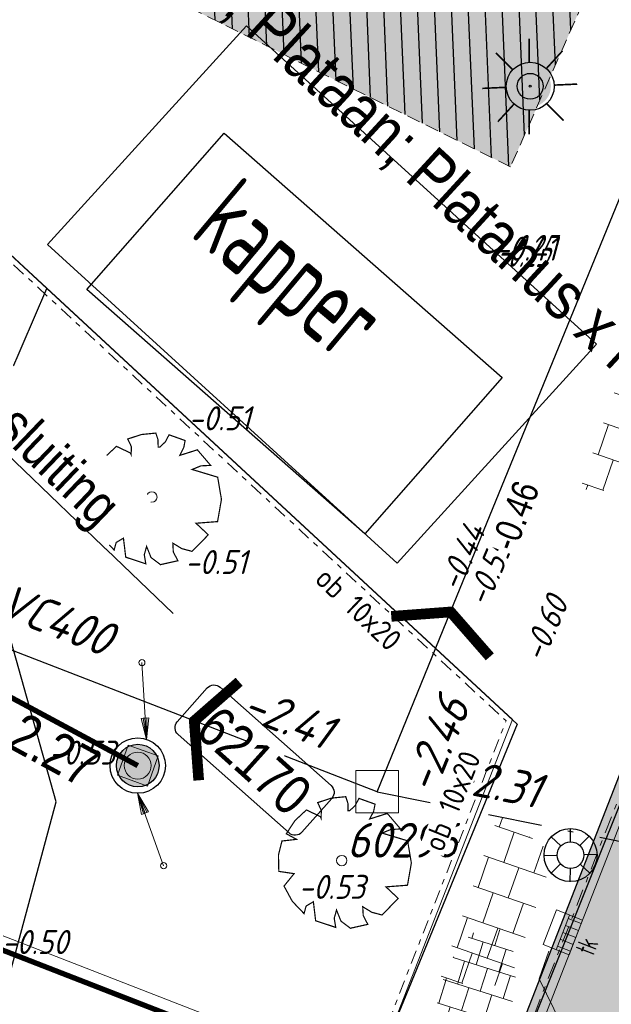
# Model space of a CAD drawing. Header units: metres. Extents: x 111546 to 149831, y 498798 to 507863.
# Tile 972 of 1056: x 111966 to 111977, y 501876 to 501894. Entities that reach past the tile are written whole.
import ezdxf
from ezdxf import colors
from ezdxf.entities.mleader import LeaderData, LeaderLine
from ezdxf.enums import TextEntityAlignment as Align
from ezdxf.math import Vec2, Vec3

# ---------------------------------------------------------------- set-up
doc = ezdxf.new("R2010")
doc.units = ezdxf.units.M
for name, pattern in [('DASHDOT', [25.4, 12.7, -6.35, 0, -6.35]), ('DASHDOT2', [12.7, 6.35, -3.175, 0, -3.175]), ('DASHED', [19.05, 12.7, -6.35]), ('HIDDEN', [9.525, 6.35, -3.175])]:
    doc.linetypes.add(name, pattern=pattern)
for name, color, linetype in [('0-bs-hoogte dorpel', 130, 'Continuous'), ('0-hoogte mv-bestaand', 253, 'Continuous'), ('0-hoogte mv-nieuw', 2, 'Continuous'), ('0-werkgrens', 210, 'FENCELINE1'), ('1-ontgraven zand tbv grondverbetering bomen', 63, 'Continuous'), ('2-bs-Streng regenwater', 252, 'DASHDOT'), ('2-nw- bob-DWA', 20, 'Continuous'), ('2-nw-DWA inspectieput nr', 2, 'Continuous'), ('2-nw-inspectieput-DWA-PP', 93, 'Continuous'), ('2-nw-streng-DWA PVC', 131, 'DASHED'), ('2-nw-tekst-flexibele aansluiting', 7, 'Continuous'), ('2-vw-DWA-streng-PVC250-incl grondwerk', 252, 'RI-HWA-V'), ('2-vw-DWA-streng-PVC400-excl grondwerk', 41, 'RI-HWA-V'), ('2-vw-DWA-streng-volschuimen-PVC 250', 54, 'RI-VOLSCHUIMEN'), ('2-vw-DWA-streng-volschuimen-PVC 400-', 252, 'RI-VOLSCHUIMEN'), ('2-vw-Put DWA inspectie nummer', 54, 'Continuous'), ('2-vw-Put inspectie', 54, 'DASHED'), ('2-vw-schildmuur', 40, 'Continuous'), ('2-vw-Streng gemengd  bobtot', 54, 'Continuous'), ('2-vw-Streng gemengd diameter', 54, 'Continuous'), ('3-NW-HV-316010+318010-Afwerken zandbed voor wegfundering en menggranulaat-opp', 20, 'Continuous'), ('3-vw-band-ob 6x20', 30, 'Continuous'), ('3-vw-band-trb-13-15x25', 230, 'Continuous'), ('3-vw-HV-304010-Opbreken tegels-opp', 150, 'AI-KADASTRAAL'), ('3-vw-lichtmast- ter (ver)plaatsen-verwijderen', 200, 'Continuous'), ('4-nw-boom tekst', 7, 'Continuous'), ('6-OVL-nw-lichtmast', 7, 'Continuous'), ('6-OVL-nw-lichtmast nr', 2, 'Continuous'), ('B02_BIJGEBOUW', 1, 'Continuous'), ('Q26_BOOM', 252, 'Continuous'), ('T10_CULTUUR-SCHEID', 252, 'HIDDEN'), ('V03_KNTTEGELPAD', 252, 'Continuous'), ('Z02_HUISNUMMER', 7, 'Continuous')]:
    doc.layers.add(name, color=color, linetype=linetype)
for name, color, linetype, lineweight in [('0-kadastrale percelen', 253, 'AI-KADASTRAAL', 9), ('2-nw-inlaat-dwa 125', 10, 'Continuous', 15), ('2-YY-kolkleiding HWA 125mm', 150, 'Continuous', 15), ('3-nw-arcering-trottoir', 2, 'Continuous', 15), ('3-nw-band-ob 10x20', 7, 'Continuous', 13), ('3-nw-band-ob 10x20-achterkant', 7, 'DASHDOT', 13), ('3-nw-band-trb18-20x20-achterkant-stelspecie', 103, 'DASHDOT2', 15), ('3-nw-band-trb18-20x20-voorkant-stelspecie', 103, 'Continuous', 15), ('3-nw-kolk trottoir', 7, 'Continuous', 13), ('3-nw-putrand-bestrating-dwa', 30, 'Continuous', 13), ('3-nw-text-20-herinrichting', 7, 'Continuous', 15), ('3-vw-verharding', 3, 'Continuous', 15), ('4-nw materiaalscheiding-groen', 210, 'DASHED', 13), ('4-nw-bomenzand', 7, 'Continuous', 5), ('4-nw-boom 1e grootte', 7, 'Continuous', 35)]:
    doc.layers.add(name, color=color, linetype=linetype, lineweight=lineweight)
doc.layers.add('3-nw-menggranulaat', color=7, linetype='Continuous', lineweight=13, true_color=0xebebeb)
doc.styles.get("Standard").update_dxf_attribs({"font": 'isocp-ie.shx'})
doc.styles.add('veysel', font='isocp-ie.shx', dxfattribs={"height": 0.1})
doc.styles.add('Zaanstad', font='ARIALN.TTF')
doc.styles.add('Zaanstad 1-200 1.8mm', font='ARIALN.TTF', dxfattribs={"height": 0.36})
doc.styles.add('Zaanstad 1-200 2.0mm', font='ARIALN.TTF', dxfattribs={"height": 0.4})
doc.styles.add('Zaanstad 1-200 2.5mm', font='ARIALN.TTF', dxfattribs={"height": 0.5})
doc.styles.add('Zaanstad 1-500 1.8mm', font='ARIALN.TTF', dxfattribs={"height": 0.9})
doc.linetypes.add('AI-KADASTRAAL', pattern='A,5.5,-2,["K",Standard,S=1.8,R=0,X=0,Y=-0.9],-2,5.5,-2,[5,NLCS.SHX,S=0.75,R=0,X=0,Y=0],-2', length=19)
doc.linetypes.add('FENCELINE1', pattern='A,6.35,-2.54,[133,ltypeshp.shx,S=2.54,R=0,X=-2.54,Y=0],-2.54,25.4', length=36.83)
doc.linetypes.add('RI-HWA-V', pattern='A,2.5,[24,NLCS.SHX,S=1,R=0,X=0,Y=0],2.5,-1.8', length=6.8)
doc.linetypes.add('RI-VOLSCHUIMEN', pattern='A,0,[50,NLCS.SHX,S=0.5,R=0,X=0,Y=0],4', length=4)
pattern_1 = [(294.5164, (112010.33835, 501946.37295), (-0.237547, -0.635902), [0.4, -0.56]), (294.5164, (112010.27896, 501946.21397), (-0.237547, -0.635902), [0.16, -0.8]), (294.5164, (112010.49732, 501946.31356), (-0.237547, -0.635902), [0.16, -0.8])]

# ---------------------------------------------------------------- blocks, each defined once
blk = doc.blocks.new('Q26')
at = {"linetype": 'Continuous', "lineweight": 20, "const_width": 0.0225}
blk.add_lwpolyline([(0.757, 0.516), (1.237, 0.371), (1.308, -0.046), (1.235, -0.463), (0.83, -0.494), (1.061, -0.711), (0.757, -1.022), (0.565, -0.971), (0.395, -0.867), (0.404, -1.032), (0.49, -1.198), (0.163, -1.271), (-0.015, -1.136), (-0.097, -0.929), (-0.141, -1.084), (-0.112, -1.255), (-0.489, -1.131), (-0.532, -0.774), (-0.668, -0.854), (-0.707, -0.996), (-0.927, -0.766), (-1.083, -0.479), (-0.894, -0.246), (-1.181, -0.203), (-1.187, 0.104), (-1.122, 0.367), (-0.847, 0.398), (-1.04, 0.503), (-0.879, 0.749), (-0.663, 0.95), (-0.402, 0.826), (-0.388, 0.795), (-0.382, 0.942), (-0.452, 1.088), (-0.194, 1.172), (0.076, 1.199), (0.118, 1.07), (0.119, 0.935), (0.148, 0.935), (0.252, 1.031), (0.325, 1.167), (0.626, 1.059), (0.6, 0.925), (0.525, 0.78), (0.856, 0.885), (1.105, 0.593), (0.924, 0.584)], close=True, dxfattribs=at)
at = {"linetype": 'Continuous', "lineweight": 20}
blk.add_circle((0.001, -0.001), 0.0983, dxfattribs=at)
blk = doc.blocks.new('Q21')
at = {"color": 0, "linetype": 'ByBlock', "lineweight": -2}
for p, q in [((-0.003, 0.25), (0.001, 0.5)), ((-0.181, 0.172), (-0.363, 0.343)), ((0.173, 0.18), (0.351, 0.353)), ((0.25, 0.008), (0.5, 0.015)), ((-0.25, -0.008), (-0.5, -0.015)), ((-0.186, -0.167), (-0.365, -0.341)), ((0.183, -0.171), (0.357, -0.336)), ((-0.01, -0.25), (-0.014, -0.5))]:
    blk.add_line(p, q, dxfattribs=at)
for radius in [0.498, 0.25]:
    blk.add_circle((0, 0), radius, dxfattribs=at)
blk = doc.blocks.new('PUTVNB')
at = {"linetype": 'Continuous', "lineweight": 13}
blk.add_line((-0.008, -0.504), (-0.004, -0.498), dxfattribs=at)
at = {"linetype": 'Continuous', "lineweight": 13, "ltscale": 0.04, "flags": 128}
blk.add_lwpolyline([(-0.5, 0.5), (-0.5, -0.5), (0.5, -0.5), (0.5, 0.5), (-0.5, 0.5)], dxfattribs=at)
at = {"linetype": 'Continuous', "lineweight": 13}
blk.add_point((0, 0), dxfattribs=at)
blk = doc.blocks.new('2-inspectieput rond 80cm')
at = {"ltscale": 0.03}
h = blk.add_hatch(color=256, dxfattribs=at)
h.dxf.hatch_style = 1
edge = h.paths.add_edge_path()
edge.add_arc((0, 0), 0.4, 0, 360)
for radius in [0.52, 0.4]:
    blk.add_circle((0, 0), radius)
blk = doc.blocks.new('schildmuur')
at = {"const_width": 0.2}
blk.add_lwpolyline([(-1, -0.5), (0, 0), (1, -0.5)], dxfattribs=at)
blk = doc.blocks.new('tgls')
at = {"linetype": 'Continuous'}
for p, q in [((-1.018, -0.663), (-1.018, 0.575)), ((-0.418, -0.668), (-0.418, 0.573)), ((0.182, -0.673), (0.182, 0.57)), ((0.782, -0.678), (0.782, 0.568)), ((-1.018, 0.329), (-1.552, 0.329)), ((0.182, 0.329), (-0.418, 0.329)), ((1.218, 0.329), (0.782, 0.329)), ((-1.618, 0.029), (-1.635, 0.029)), ((-1.618, -0.658), (-1.618, 0.09)), ((-0.418, 0.029), (-1.018, 0.029)), ((0.782, 0.029), (0.182, 0.029)), ((-1.018, -0.271), (-1.618, -0.271)), ((0.182, -0.271), (-0.418, -0.271)), ((1.382, -0.271), (0.782, -0.271)), ((1.382, -0.682), (1.382, -0.248)), ((-1.618, -0.571), (-1.803, -0.571)), ((-0.418, -0.571), (-1.018, -0.571)), ((0.782, -0.571), (0.182, -0.571)), ((1.473, -0.571), (1.382, -0.571))]:
    blk.add_line(p, q, dxfattribs=at)
blk = doc.blocks.new('4-boom 1e grootte')
at = {"layer": '4-nw-boom tekst', "style": 'Zaanstad'}
blk.add_attdef('BOOMSOORT', text='', height=0.9, dxfattribs=at).set_placement((2.842, 1.834), align=Align.BOTTOM_LEFT)
blk = doc.blocks.new('putrand')
blk.add_lwpolyline([(-0.3, -0.3), (0.3, -0.3), (0.3, 0.3), (-0.3, 0.3)], close=True)
blk.add_circle((0, 0), 0.253)
blk = doc.blocks.new('straatkolk_M')
at = {"linetype": 'Continuous'}
for p, q in [((-0.404, 0.475), (-0.569, -0.255)), ((0.569, 0.255), (-0.404, 0.475)), ((0.569, 0.255), (0.404, -0.475)), ((0.404, -0.475), (-0.569, -0.255))]:
    blk.add_line(p, q, dxfattribs=at)
blk = doc.blocks.new('*U420')
blk.add_line((0.225, 0), (-0.225, 0))
for points in [[(-0.28, -0.262), (-0.28, 0)], [(0, -0.262), (0, 0)], [(-0.14, -0.262), (-0.14, 0)], [(0.14, -0.262), (0.14, 0)], [(0.28, -0.262), (0.28, 0)], [(0.349, -0.262), (-0.349, -0.262)]]:
    blk.add_lwpolyline(points)
at = {"xscale": -0.7000000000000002, "yscale": 0.7000000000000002, "zscale": 0.7000000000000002, "rotation": 347.2593789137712}
blk.add_blockref('straatkolk_M', (0, -0.262), dxfattribs=at)
at = {"linetype": 'DASHDOT', "lineweight": 5, "width": 0.665014}
blk.add_text('tk', height=0.3703, rotation=179.9746, dxfattribs=at).set_placement((0.214, 0.438))
blk = doc.blocks.new('2-inlaat')
for p, q in [((-1.728, 2.693), (0, 0)), ((0, 0), (-0.357, 0.822))]:
    blk.add_line(p, q)
blk.add_lwpolyline([(-0.357, 0.822), (-0.618, 0.653), (0, 0), (-0.424, 0.781), (-0.552, 0.694), (0, 0), (-0.491, 0.739)])
blk.add_circle((-1.728, 2.693), 0.128)
blk = doc.blocks.new('6-OVL-LM 3.5m paaltop')
h = blk.add_hatch(color=256)
h.dxf.hatch_style = 1
edge = h.paths.add_edge_path()
edge.add_arc((0, 0), 0.39, 25.8291, 385.8291)
edge = h.paths.add_edge_path(flags=16)
edge.add_arc((0, 0), 0.243, 25.8291, 385.8291)
edge = h.paths.add_edge_path(flags=16)
edge.add_arc((0, 0), 0.0189, 25.8291, 385.8291)
at = {"const_width": 0.03}
for points in [[(-0.017, 0.45), (-0.017, 0.896)], [(-0.327, 0.309), (-0.645, 0.627)], [(0.303, 0.333), (0.607, 0.665)], [(0.45, 0.022), (0.882, 0.041)], [(-0.45, -0.019), (-0.899, -0.04)], [(-0.303, -0.333), (-0.607, -0.665)], [(0.31, -0.327), (0.629, -0.644)], [(-0.017, -0.45), (-0.017, -0.9)]]:
    blk.add_lwpolyline(points, dxfattribs=at)
for radius in [0.45, 0.243, 0.0189]:
    blk.add_circle((0, 0), radius)
at = {"ltscale": 2.5, "style": 'Zaanstad 1-200 2.0mm', "flags": 1}
blk.add_attdef('STRAAT', (1.192, -1.016), '', height=0.4, dxfattribs=at)
at = {"layer": '6-OVL-nw-lichtmast nr', "ltscale": 2.5, "style": 'Zaanstad 1-200 2.0mm'}
blk.add_attdef('MAST', (1.228, 0.306), '', height=0.4, dxfattribs=at)

msp = doc.modelspace()

# ---------------------------------------------------------------- hatches: boundary and pattern name
at = {"layer": '1-ontgraven zand tbv grondverbetering bomen', "ltscale": 0.02}
h = msp.add_hatch(dxfattribs=at)
h.set_pattern_fill('ANSI31', color=256, scale=0.1, angle=90)
h.set_pattern_definition([(92.414373, (113187.52855, 501393.424), (-0.31721815, -0.0133751), [])])
h.paths.add_polyline_path([(111971.7801, 501903.1693), (111977.7587, 501898.2999), (111974.8645, 501891.7287), (111965.9235, 501896.1652)])
at = {"layer": '3-nw-arcering-trottoir'}
h = msp.add_hatch(dxfattribs=at)
h.set_pattern_fill('AVH-TEGEL_300X300_HALFST', color=256, scale=1.5, angle=232.43526, style=0, pattern_type=2)
h.set_pattern_definition([(252.458741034, (549110.29685, 242451.32242), (0.07891091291, -0.49688838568), [0.45, -0.45]), (342.45874103, (549110.29685, 242451.32242), (0.13562662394, 0.4290750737), [])])
edge = h.paths.add_edge_path()
edge.add_ellipse((111974.2022, 501876.0948), major_axis=(-0.3673, -1.3578), ratio=0.488545, start_angle=0, end_angle=360)
at = {"layer": '3-nw-menggranulaat', "ltscale": 0.02}
h = msp.add_hatch(color=256, dxfattribs=at)
h.dxf.hatch_style = 1
edge = h.paths.add_edge_path(flags=17)
edge.add_line((111945.4205, 501891.0356), (111945.6729, 501890.794))
edge.add_line((111945.6729, 501890.794), (111945.6874, 501890.807))
edge.add_line((111945.6874, 501890.807), (111945.7046, 501890.8177))
edge.add_line((111945.7046, 501890.8177), (111945.7238, 501890.8259))
edge.add_line((111945.7238, 501890.8259), (111945.7445, 501890.8318))
edge.add_line((111945.7445, 501890.8318), (111945.7662, 501890.8351))
edge.add_line((111945.7662, 501890.8351), (111945.7883, 501890.836))
edge.add_line((111945.7883, 501890.836), (111945.8102, 501890.8344))
edge.add_line((111945.8102, 501890.8344), (111945.8314, 501890.8303))
edge.add_line((111945.8314, 501890.8303), (111945.8513, 501890.8237))
edge.add_line((111945.8513, 501890.8237), (111945.8693, 501890.8145))
edge.add_line((111945.8693, 501890.8145), (111945.8849, 501890.8028))
edge.add_arc((111943.4234, 501888.1077), 3.65, -30.75903, 47.59341, ccw=False)
edge.add_line((111946.56, 501886.241), (111946.396, 501885.9655))
edge.add_line((111946.396, 501885.9655), (111953.9762, 501881.4542))
edge.add_line((111953.9762, 501881.4542), (111958.2826, 501888.69))
edge.add_line((111958.2826, 501888.69), (111956.8741, 501889.9773))
edge.add_line((111956.8741, 501889.9773), (111951.4568, 501894.3664))
edge.add_line((111951.4568, 501894.3664), (111933.3048, 501910.9454))
edge.add_arc((111934.4175, 501912.1637), 1.65, 137.59341, 227.59341, ccw=False)
edge.add_line((111933.1992, 501913.2764), (111952.7546, 501934.6874))
edge.add_line((111952.7546, 501934.6874), (111952.7652, 501934.6999))
edge.add_line((111952.7652, 501934.6999), (111952.7884, 501934.7244))
edge.add_line((111952.7884, 501934.7244), (111958.8189, 501941.3271))
edge.add_arc((111962.9907, 501937.5168), 5.65, 65.58791, 137.59341, ccw=False)
edge.add_line((111965.3258, 501942.6617), (111990.2953, 501931.3286))
edge.add_line((111990.2953, 501931.3286), (111992.5123, 501928.7742))
edge.add_line((111992.5123, 501928.7742), (111996.2832, 501938.3855))
edge.add_line((111996.2832, 501938.3855), (111993.0828, 501937.6602))
edge.add_line((111993.0828, 501937.6602), (111947.8566, 501958.1872))
edge.add_line((111947.8566, 501958.1872), (111944.1829, 501950.2846))
edge.add_line((111944.1829, 501950.2846), (111946.0273, 501949.4554))
edge.add_arc((111943.3152, 501943.3934), 6.641, -41.72574, 65.89655, ccw=False)
edge.add_line((111948.2716, 501938.9734), (111948.2104, 501938.9056))
edge.add_line((111948.2104, 501938.9056), (111948.1767, 501938.8686))
edge.add_line((111948.1767, 501938.8686), (111919.7385, 501908.7564))
edge.add_line((111919.7385, 501908.7564), (111924.5965, 501904.3126))
edge.add_line((111924.5965, 501904.3126), (111926.7841, 501906.8548))
edge.add_line((111926.7841, 501906.8548), (111926.8718, 501906.9396))
edge.add_arc((111927.9845, 501905.4644), 1.8478, 39.9448, 127.02577, ccw=False)
edge.add_line((111929.4011, 501906.6508), (111929.3935, 501906.5287))
edge.add_line((111929.3935, 501906.5287), (111929.4066, 501906.5141))
edge.add_line((111929.4066, 501906.5141), (111929.4175, 501906.497))
edge.add_line((111929.4175, 501906.497), (111929.426, 501906.4777))
edge.add_line((111929.426, 501906.4777), (111929.4321, 501906.4569))
edge.add_line((111929.4321, 501906.4569), (111929.4359, 501906.4352))
edge.add_line((111929.4359, 501906.4352), (111929.4371, 501906.4131))
edge.add_line((111929.4371, 501906.4131), (111929.4359, 501906.3911))
edge.add_line((111929.4359, 501906.3911), (111929.4321, 501906.3699))
edge.add_line((111929.4321, 501906.3699), (111929.4257, 501906.35))
edge.add_line((111929.4257, 501906.35), (111929.4167, 501906.3319))
edge.add_line((111929.4167, 501906.3319), (111929.338, 501906.2428))
edge.add_line((111929.338, 501906.2428), (111945.4205, 501891.0356))
edge = h.paths.add_edge_path()
edge.add_line((111939.0689, 501884.2217), (111923.2649, 501898.6751))
edge.add_line((111923.2649, 501898.6751), (111923.0035, 501899.3073))
edge.add_line((111923.0035, 501899.3073), (111922.989, 501899.2943))
edge.add_line((111922.989, 501899.2943), (111922.9719, 501899.2837))
edge.add_line((111922.9719, 501899.2837), (111922.9527, 501899.2756))
edge.add_line((111922.9527, 501899.2756), (111922.932, 501899.2699))
edge.add_line((111922.932, 501899.2699), (111922.9104, 501899.2666))
edge.add_line((111922.9104, 501899.2666), (111922.8883, 501899.2659))
edge.add_line((111922.8883, 501899.2659), (111922.8665, 501899.2676))
edge.add_line((111922.8665, 501899.2676), (111922.8453, 501899.2718))
edge.add_line((111922.8453, 501899.2718), (111922.8254, 501899.2785))
edge.add_line((111922.8254, 501899.2785), (111922.8074, 501899.2877))
edge.add_line((111922.8074, 501899.2877), (111922.7918, 501899.2994))
edge.add_line((111922.7918, 501899.2994), (111922.7244, 501899.361))
edge.add_arc((111923.7904, 501900.8134), 1.8016, 142.46827, 233.72181, ccw=False)
edge.add_line((111922.3617, 501901.9109), (111924.5902, 501904.3072))
edge.add_line((111924.5902, 501904.3072), (111919.7344, 501908.7519))
edge.add_line((111919.7344, 501908.7519), (111909.1625, 501897.0827))
edge.add_line((111909.1625, 501897.0827), (111913.8523, 501892.7753))
edge.add_line((111913.8523, 501892.7753), (111915.8761, 501894.9148))
edge.add_arc((111917.0874, 501893.8799), 1.5932, 61.0323, 139.48943, ccw=False)
edge.add_line((111917.8591, 501895.2738), (111918.9555, 501894.4073))
edge.add_line((111918.9555, 501894.4073), (111918.9686, 501894.3928))
edge.add_line((111918.9686, 501894.3928), (111918.9794, 501894.3756))
edge.add_line((111918.9794, 501894.3756), (111918.9879, 501894.3564))
edge.add_line((111918.9879, 501894.3564), (111918.9939, 501894.3357))
edge.add_line((111918.9939, 501894.3357), (111918.9976, 501894.314))
edge.add_line((111918.9976, 501894.314), (111918.9988, 501894.2919))
edge.add_line((111918.9988, 501894.2919), (111918.9974, 501894.27))
edge.add_line((111918.9974, 501894.27), (111918.9936, 501894.2488))
edge.add_line((111918.9936, 501894.2488), (111918.9871, 501894.2289))
edge.add_line((111918.9871, 501894.2289), (111918.9781, 501894.2108))
edge.add_line((111918.9781, 501894.2108), (111918.9664, 501894.1952))
edge.add_line((111918.9664, 501894.1952), (111937.2225, 501877.2639))
edge.add_line((111937.2225, 501877.2639), (111937.3506, 501877.4043))
edge.add_line((111937.3506, 501877.4043), (111937.3651, 501877.4173))
edge.add_line((111937.3651, 501877.4173), (111937.3822, 501877.4279))
edge.add_line((111937.3822, 501877.4279), (111937.4014, 501877.4361))
edge.add_line((111937.4014, 501877.4361), (111937.4221, 501877.4419))
edge.add_line((111937.4221, 501877.4419), (111937.4437, 501877.4452))
edge.add_line((111937.4437, 501877.4452), (111937.4658, 501877.446))
edge.add_line((111937.4658, 501877.446), (111937.4876, 501877.4444))
edge.add_line((111937.4876, 501877.4444), (111937.5088, 501877.4403))
edge.add_line((111937.5088, 501877.4403), (111937.5286, 501877.4336))
edge.add_line((111937.5286, 501877.4336), (111937.5466, 501877.4245))
edge.add_line((111937.5466, 501877.4245), (111937.5622, 501877.4128))
edge.add_line((111937.5622, 501877.4128), (111938.7544, 501876.3239))
edge.add_arc((111936.2929, 501873.6289), 3.65, -30.75903, 47.59341, ccw=False)
edge.add_line((111939.4294, 501871.7622), (111938.385, 501870.0074))
edge.add_arc((111935.2485, 501871.8741), 3.65, 245.34011, 329.24097, ccw=False)
edge.add_line((111933.7256, 501868.557), (111929.0206, 501864.0685))
edge.add_arc((111924.456, 501860.7388), 5.65, -42.41791, 36.11015, ccw=False)
edge.add_line((111928.6271, 501856.9276), (111889.9448, 501814.5917))
edge.add_line((111889.9448, 501814.5917), (111889.9191, 501814.5632))
edge.add_line((111889.9191, 501814.5632), (111886.2337, 501810.5301))
edge.add_arc((111888.7069, 501808.2704), 3.35, 137.58209, 197.54111)
edge.add_line((111885.5126, 501807.2607), (111890.1896, 501792.4643))
edge.add_arc((111884.8023, 501790.7615), 5.65, -42.58489, 17.54111, ccw=False)
edge.add_line((111888.9623, 501786.9382), (111860.4469, 501755.9116))
edge.add_line((111860.4469, 501755.9116), (111859.2031, 501754.8538))
edge.add_arc((111856.663, 501757.1884), 3.45, 227.41511, 317.41511, ccw=False)
edge.add_line((111854.3284, 501754.6482), (111853.4568, 501755.1777))
edge.add_line((111853.4568, 501755.1777), (111841.6617, 501766.0181))
edge.add_line((111841.6617, 501766.0181), (111839.7535, 501767.7719))
edge.add_line((111839.7535, 501767.7719), (111835.8964, 501763.5751))
edge.add_line((111835.8964, 501763.5751), (111836.3161, 501763.1893))
edge.add_line((111836.3161, 501763.1893), (111876.9192, 501725.8727))
edge.add_line((111876.9192, 501725.8727), (111896.1196, 501708.2263))
edge.add_line((111896.1196, 501708.2263), (111899.9767, 501712.4231))
edge.add_line((111899.9767, 501712.4231), (111865.4492, 501744.1559))
edge.add_line((111865.4492, 501744.1559), (111865.3726, 501744.498))
edge.add_arc((111868.3838, 501747.7744), 4.45, 137.6472, 227.41511, ccw=False)
edge.add_line((111865.0952, 501750.7724), (111898.3784, 501787.2824))
edge.add_arc((111895.9027, 501789.5392), 3.35, 317.64716, 383.53609)
edge.add_line((111898.974, 501790.877), (111897.9326, 501793.2678))
edge.add_line((111897.9326, 501793.2678), (111893.2508, 501804.0168))
edge.add_arc((111897.6973, 501805.9535), 4.85, 137.58209, 203.53609, ccw=False)
edge.add_line((111894.1169, 501809.225), (111896.1368, 501811.4357))
edge.add_line((111896.1368, 501811.4357), (111933.9229, 501852.7908))
edge.add_arc((111938.094, 501848.9797), 5.65, 58.6164, 137.58209, ccw=False)
edge.add_line((111941.0363, 501853.8031), (111953.1191, 501846.4325))
edge.add_line((111953.1191, 501846.4325), (111956.6082, 501852.1523))
edge.add_line((111956.6082, 501852.1523), (111946.6541, 501858.2243))
edge.add_arc((111949.5965, 501863.0477), 5.65, 149.24097, 238.6164, ccw=False)
edge.add_line((111944.7413, 501865.9373), (111953.9493, 501881.412))
edge.add_line((111953.9493, 501881.412), (111946.3755, 501885.9311))
edge.add_line((111946.3755, 501885.9311), (111945.5156, 501884.4862))
edge.add_arc((111942.3791, 501886.3529), 3.65, 227.59341, 329.24097, ccw=False)
edge.add_line((111939.9176, 501883.6579), (111939.889, 501883.6834))
edge.add_line((111939.889, 501883.6834), (111939.8577, 501883.7108))
edge.add_line((111939.8577, 501883.7108), (111939.7902, 501883.77))
edge.add_line((111939.7902, 501883.77), (111939.7218, 501883.8337))
edge.add_line((111939.7218, 501883.8337), (111939.6895, 501883.8666))
edge.add_line((111939.6895, 501883.8666), (111939.6596, 501883.8999))
edge.add_line((111939.6596, 501883.8999), (111939.6328, 501883.9333))
edge.add_line((111939.6328, 501883.9333), (111939.6101, 501883.9666))
edge.add_line((111939.6101, 501883.9666), (111939.5924, 501883.9996))
edge.add_line((111939.5924, 501883.9996), (111939.5804, 501884.032))
edge.add_line((111939.5804, 501884.032), (111939.5751, 501884.0637))
edge.add_line((111939.5751, 501884.0637), (111939.5772, 501884.0942))
edge.add_line((111939.5772, 501884.0942), (111939.5814, 501884.109))
edge.add_line((111939.5814, 501884.109), (111939.5877, 501884.1235))
edge.add_line((111939.5877, 501884.1235), (111939.5963, 501884.1376))
edge.add_line((111939.5963, 501884.1376), (111939.3596, 501884.0053))
edge.add_line((111939.3596, 501884.0053), (111939.0689, 501884.2217))
edge = h.paths.add_edge_path(flags=17)
edge.add_line((111933.0577, 501869.1111), (111912.895, 501887.549))
edge.add_line((111912.895, 501887.549), (111912.8805, 501887.5359))
edge.add_line((111912.8805, 501887.5359), (111912.8633, 501887.5253))
edge.add_line((111912.8633, 501887.5253), (111912.8441, 501887.517))
edge.add_line((111912.8441, 501887.517), (111912.8234, 501887.5112))
edge.add_line((111912.8234, 501887.5112), (111912.8017, 501887.5079))
edge.add_line((111912.8017, 501887.5079), (111912.7796, 501887.507))
edge.add_line((111912.7796, 501887.507), (111912.7577, 501887.5086))
edge.add_line((111912.7577, 501887.5086), (111912.7366, 501887.5127))
edge.add_line((111912.7366, 501887.5127), (111912.7167, 501887.5193))
edge.add_line((111912.7167, 501887.5193), (111912.6986, 501887.5285))
edge.add_line((111912.6986, 501887.5285), (111912.683, 501887.5402))
edge.add_line((111912.683, 501887.5402), (111912.2714, 501887.9162))
edge.add_arc((111913.4223, 501889.4072), 1.8836, 145.26236, 232.33447, ccw=False)
edge.add_line((111911.8745, 501890.4805), (111913.8494, 501892.7722))
edge.add_line((111913.8494, 501892.7722), (111909.1549, 501897.0744))
edge.add_line((111909.1549, 501897.0744), (111901.8785, 501889.0129))
edge.add_line((111901.8785, 501889.0129), (111928.2662, 501864.9107))
edge.add_arc((111924.456, 501860.7388), 5.65, 37.7584, 47.59468, ccw=False)
edge.add_line((111928.9229, 501864.1984), (111933.6754, 501868.5805))
edge.add_arc((111935.2485, 501871.8741), 3.65, 233.53134, 244.47053, ccw=False)
edge.add_line((111933.079, 501868.9388), (111933.0701, 501868.9465))
edge.add_line((111933.0701, 501868.9465), (111933.0624, 501868.9556))
edge.add_line((111933.0624, 501868.9556), (111933.0558, 501868.9659))
edge.add_line((111933.0558, 501868.9659), (111933.0502, 501868.9772))
edge.add_line((111933.0502, 501868.9772), (111933.0458, 501868.9893))
edge.add_line((111933.0458, 501868.9893), (111933.0424, 501869.0021))
edge.add_line((111933.0424, 501869.0021), (111933.039, 501869.0288))
edge.add_line((111933.039, 501869.0288), (111933.0399, 501869.056))
edge.add_line((111933.0399, 501869.056), (111933.0451, 501869.0822))
edge.add_line((111933.0451, 501869.0822), (111933.0493, 501869.0944))
edge.add_line((111933.0493, 501869.0944), (111933.0545, 501869.1059))
edge.add_line((111933.0545, 501869.1059), (111933.0608, 501869.1163))
edge.add_line((111933.0608, 501869.1163), (111933.0682, 501869.1256))
edge.add_line((111933.0682, 501869.1256), (111933.0577, 501869.1111))
edge = h.paths.add_edge_path()
edge.add_line((111992.5179, 501928.7676), (111994.7292, 501926.2197))
edge.add_line((111994.7292, 501926.2197), (111992.7618, 501920.8852))
edge.add_line((111992.7618, 501920.8852), (111990.9535, 501916.2577))
edge.add_line((111990.9535, 501916.2577), (111987.3966, 501907.1552))
edge.add_line((111987.3966, 501907.1552), (111984.5685, 501905.9622))
edge.add_line((111984.5685, 501905.9622), (111979.6175, 501893.2924))
edge.add_line((111979.6175, 501893.2924), (111980.8658, 501890.4421))
edge.add_line((111980.8658, 501890.4421), (111966.3394, 501853.2677))
edge.add_arc((112199.3326, 501762.2227), 250.15, 158.656294, 158.959504)
edge.add_line((111965.8609, 501852.0335), (111958.2211, 501851.1683))
edge.add_line((111958.2211, 501851.1683), (111956.6509, 501852.1262))
edge.add_line((111956.6509, 501852.1262), (111953.1617, 501846.4064))
edge.add_line((111953.1617, 501846.4064), (111954.801, 501845.4065))
edge.add_line((111954.801, 501845.4065), (111961.2929, 501839.1012))
edge.add_arc((112172.9168, 501770.2756), 222.5345, 161.984141, 163.432257)
edge.add_line((111959.6211, 501833.7311), (111947.8873, 501794.3967))
edge.add_arc((111619.3818, 501892.3933), 342.8107, 334.016078, 343.389614, ccw=False)
edge.add_line((111927.5402, 501742.2014), (111914.6403, 501718.2034))
edge.add_arc((111619.3446, 501892.406), 342.85, 327.803063, 329.462534, ccw=False)
edge.add_line((111909.4717, 501709.7249), (111902.159, 501710.4174))
edge.add_line((111902.159, 501710.4174), (111900.0135, 501712.3893))
edge.add_line((111900.0135, 501712.3893), (111896.1564, 501708.1925))
edge.add_line((111896.1564, 501708.1925), (111898.3692, 501706.1588))
edge.add_line((111898.3692, 501706.1588), (111901.9376, 501698.2777))
edge.add_arc((111620.0913, 501891.8095), 341.8946, 319.976566, 325.524268, ccw=False)
edge.add_line((111881.9079, 501671.9368), (111875.8132, 501664.6874))
edge.add_line((111875.8132, 501664.6874), (111881.8015, 501659.8582))
edge.add_line((111881.8015, 501659.8582), (111887.6852, 501667.154))
edge.add_arc((111619.6416, 501892.2362), 350.0133, 319.979072, 330.881819)
edge.add_line((111925.4195, 501721.9153), (111934.2415, 501738.8209))
edge.add_arc((111619.6416, 501892.2362), 350.0133, 334.00373, 336.636623)
edge.add_line((111940.9568, 501753.4345), (111946.615, 501767.3333))
edge.add_arc((111619.5305, 501892.3164), 350.15, 339.087525, 343.389614)
edge.add_line((111955.069, 501792.2218), (111966.8024, 501831.5546))
edge.add_arc((112199.5184, 501762.133), 242.85, 158.656294, 163.389614, ccw=False)
edge.add_line((111973.3246, 501850.5211), (111996.8969, 501910.8449))
edge.add_line((111996.8969, 501910.8449), (111999.7725, 501918.2039))
edge.add_line((111999.7725, 501918.2039), (112014.2094, 501957.3484))
edge.add_line((112014.2094, 501957.3484), (112017.327, 501965.8015))
edge.add_line((112017.327, 501965.8015), (112023.9953, 501969.4553))
edge.add_line((112023.9953, 501969.4553), (112025.9918, 501974.4606))
edge.add_line((112025.9918, 501974.4606), (112023.5855, 501976.2269))
edge.add_line((112023.5855, 501976.2269), (112024.3517, 501978.5545))
edge.add_line((112024.3517, 501978.5545), (112022.3088, 501979.3064))
edge.add_line((112022.3088, 501979.3064), (112022.8152, 501980.6823))
edge.add_line((112022.8152, 501980.6823), (112015.7803, 501983.2979))
edge.add_line((112015.7803, 501983.2979), (112012.7309, 501975.0297))
edge.add_line((112012.7309, 501975.0297), (111999.4836, 501939.1108))
edge.add_line((111999.4836, 501939.1108), (111996.2923, 501938.3876))
edge.add_line((111996.2923, 501938.3876), (111992.5179, 501928.7676))
edge = h.paths.add_edge_path()
edge.add_line((112022.6664, 501569.4539), (112021.9525, 501567.8914))
edge.add_arc((112022.5437, 501567.6213), 0.65, 155.44535, 245.26702)
edge.add_line((112022.2718, 501567.0309), (112030.4099, 501563.2821))
edge.add_arc((112030.6818, 501563.8725), 0.65, 245.26702, 335.61275)
edge.add_line((112031.2738, 501563.6041), (112031.7526, 501564.6357))
edge.add_line((112031.7526, 501564.6357), (112037.7391, 501577.621))
edge.add_line((112037.7391, 501577.621), (112039.5258, 501581.518))
edge.add_line((112039.5258, 501581.518), (112043.4029, 501579.7321))
edge.add_line((112043.4029, 501579.7321), (112042.2053, 501577.1324))
edge.add_arc((112042.7957, 501576.8604), 0.65, 155.26702, 244.8963)
edge.add_line((112042.5199, 501576.2718), (112043.6841, 501575.7264))
edge.add_line((112043.6841, 501575.7264), (112037.3742, 501562.0284))
edge.add_line((112037.3742, 501562.0284), (112036.9034, 501561.0065))
edge.add_arc((112037.4938, 501560.7346), 0.65, 155.26702, 245.26702)
edge.add_line((112037.2219, 501560.1442), (112070.2963, 501544.9086))
edge.add_line((112070.2963, 501544.9086), (112090.0758, 501535.7972))
edge.add_line((112090.0758, 501535.7972), (112106.9799, 501528.0104))
edge.add_line((112106.9799, 501528.0104), (112102.6804, 501518.6766))
edge.add_line((112102.6804, 501518.6766), (112096.6219, 501521.4671))
edge.add_line((112096.6219, 501521.4671), (112098.0341, 501524.5333))
edge.add_line((112098.0341, 501524.5333), (112072.1423, 501536.474))
edge.add_line((112072.1423, 501536.474), (112068.2561, 501528.0329))
edge.add_line((112068.2561, 501528.0329), (112094.1523, 501516.1055))
edge.add_line((112094.1523, 501516.1055), (112096.6009, 501521.4217))
edge.add_line((112096.6009, 501521.4217), (112102.6595, 501518.6312))
edge.add_line((112102.6595, 501518.6312), (112097.7794, 501508.0373))
edge.add_line((112097.7794, 501508.0373), (112065.7267, 501522.8023))
edge.add_line((112065.7267, 501522.8023), (112072.124, 501536.69))
edge.add_line((112072.124, 501536.69), (112023.5558, 501559.0627))
edge.add_arc((112021.6103, 501554.8393), 4.65, 65.26702, 155.26702)
edge.add_line((112017.3868, 501556.7848), (112004.8207, 501529.5055))
edge.add_line((112004.8207, 501529.5055), (111991.5629, 501500.7245))
edge.add_line((111991.5629, 501500.7245), (111991.191, 501493.9811))
edge.add_line((111991.191, 501493.9811), (111981.4392, 501500.8561))
edge.add_line((111981.4392, 501500.8561), (111985.3353, 501503.2189))
edge.add_line((111985.3353, 501503.2189), (111995.4999, 501525.2871))
edge.add_line((111995.4999, 501525.2871), (112013.4446, 501564.2406))
edge.add_line((112013.4446, 501564.2406), (112022.0681, 501582.9609))
edge.add_line((112022.0681, 501582.9609), (112027.6993, 501580.3669))
edge.add_line((112027.6993, 501580.3669), (112027.4871, 501579.9062))
edge.add_line((112027.4871, 501579.9062), (112022.6664, 501569.4539))
at = {"layer": '3-vw-HV-304010-Opbreken tegels-opp', "ltscale": 0.01}
h = msp.add_hatch(dxfattribs=at)
h.set_pattern_fill('GOST_GLASS', color=256, scale=0.08)
h.set_pattern_definition(pattern_1)
h.paths.add_polyline_path([(111968.0584, 501890.0105), (111971.6551, 501887.0006), (111973.3879, 501889.0713), (111969.7911, 501892.0812)], flags=9)
h = msp.add_hatch(dxfattribs=at)
h.set_pattern_fill('GOST_GLASS', color=256, scale=0.08)
h.set_pattern_definition(pattern_1)
h.paths.add_polyline_path([(111974.4285, 501889.7782), (111975.7489, 501889.6395), (111976.165, 501890.532), (111974.8446, 501890.6707)], flags=9)
at = {"layer": '4-nw-bomenzand', "lineweight": 5}
h = msp.add_hatch(dxfattribs=at)
h.set_pattern_fill('AGR-BOMENZAND', color=256, scale=0.05, pattern_type=2)
h.set_pattern_definition([(317.414373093, (-0.93468, -0.02603), (0.069158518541, 0.038302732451), [0, -0.075]), (317.414373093, (-0.93468, -0.02603), (0.220774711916, 0.00930868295), [0.078125, -0.234375]), (47.414373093, (-0.93235, -0.08122), (-0.00930868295, 0.220774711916), [0.078125, -0.234375])])
h.paths.add_polyline_path([(111971.7801, 501903.1693), (111977.7587, 501898.2999), (111974.8645, 501891.7287), (111965.9235, 501896.1652)])

# ---------------------------------------------------------------- linework, layer by layer
at = {"layer": '0-kadastrale percelen', "ltscale": 0.25}
for points in [[(111966.168, 501890.272), (111969.909, 501894.379), (111976.482, 501888.402), (111972.737, 501884.291), (111966.168, 501890.272)], [(111955.716, 501866.01), (111966.899, 501861.657), (111971.977, 501874.704), (111960.793, 501879.057)]]:
    msp.add_lwpolyline(points, dxfattribs=at)
at = {"layer": '0-werkgrens', "ltscale": 0.1, "const_width": 0.1}
msp.add_lwpolyline([(111955.8067, 501866.243), (111966.7567, 501861.9807), (111971.6533, 501874.5617), (111960.7023, 501878.824)], dxfattribs=at)
at = {"layer": '2-bs-Streng regenwater', "ltscale": 0.08, "flags": 128}
msp.add_lwpolyline([(111972.361, 501879.998), (111987.0092, 501877.0042)], dxfattribs=at)
at = {"layer": '2-nw-DWA inspectieput nr', "elevation": 0.6224, "flags": 128}
msp.add_lwpolyline([(111968.6085, 501881.3096), (111969.172, 501881.9454, -0.4142136), (111969.4118, 501881.9599), (111971.496, 501880.1129, -0.4142136), (111971.5104, 501879.8731), (111970.947, 501879.2373, -0.4142136), (111970.7072, 501879.2228), (111968.623, 501881.0698, -0.4142136)], format="xyb", close=True, dxfattribs=at)
at = {"layer": '2-nw-streng-DWA PVC', "ltscale": 0.1, "const_width": 0.1}
msp.add_lwpolyline([(111955.1453, 501887.3301), (111967.8661, 501880.4877)], dxfattribs=at)
at = {"layer": '2-vw-DWA-streng-PVC250-incl grondwerk', "ltscale": 0.2, "flags": 128}
msp.add_lwpolyline([(111973.7406, 501883.3727), (111986.7153, 501915.1096)], dxfattribs=at)
at = {"layer": '2-vw-DWA-streng-PVC400-excl grondwerk', "ltscale": 0.2, "flags": 128}
msp.add_lwpolyline([(111968.9271, 501881.3266), (111957.5834, 501885.7154)], dxfattribs=at)
at = {"layer": '2-vw-DWA-streng-volschuimen-PVC 250', "ltscale": 0.4, "flags": 128}
msp.add_lwpolyline([(111972.361, 501879.998), (111973.7406, 501883.3727)], dxfattribs=at)
at = {"layer": '2-vw-DWA-streng-volschuimen-PVC 400-', "ltscale": 0.2, "flags": 128}
msp.add_lwpolyline([(111972.361, 501879.998), (111968.9271, 501881.3266)], dxfattribs=at)
at = {"layer": '2-YY-kolkleiding HWA 125mm', "ltscale": 0.06}
msp.add_lwpolyline([(111975.5813, 501877.0068), (111975.4003, 501876.4837), (111975.8165, 501875.6411), (111982.9642, 501871.9867)], dxfattribs=at)
at = {"layer": '3-nw-band-ob 10x20'}
msp.add_lwpolyline([(111962.8348, 501892.5261), (111974.899, 501881.3546)], dxfattribs=at)
at = {"layer": '3-nw-band-ob 10x20', "ltscale": 0.02}
msp.add_lwpolyline([(111963.9343, 501853.2909, -0.0008456), (111964.2437, 501854.0866), (111974.899, 501881.3546)], format="xyb", dxfattribs=at)
at = {"layer": '3-nw-band-ob 10x20-achterkant', "ltscale": 0.02}
msp.add_lwpolyline([(111962.8576, 501892.3687), (111974.7811, 501881.3275)], dxfattribs=at)
msp.add_lwpolyline([(111963.8629, 501853.3835, -0.0007857), (111964.1506, 501854.123), (111974.7811, 501881.3275)], format="xyb", dxfattribs=at)
at = {"layer": '3-nw-band-trb18-20x20-achterkant-stelspecie', "ltscale": 0.05}
msp.add_lwpolyline([(111965.7801, 501851.4036, -0.0019398), (111966.4791, 501853.2131), (111981.0281, 501890.4454), (111979.7799, 501893.2956), (111984.6851, 501905.8487), (111987.5133, 501907.0417), (111990.0014, 501913.4089)], format="xyb", dxfattribs=at)
at = {"layer": '3-nw-band-trb18-20x20-voorkant-stelspecie'}
msp.add_lwpolyline([(111965.9564, 501851.3418, 0.0045179), (111966.6654, 501853.1403), (111981.2445, 501890.4497), (111979.9963, 501893.3), (111984.8407, 501905.6972)], format="xyb", dxfattribs=at)
at = {"layer": '3-NW-HV-316010+318010-Afwerken zandbed voor wegfundering en menggranulaat-opp'}
msp.add_lwpolyline([(112022.8152, 501980.6823), (112015.7803, 501983.2979), (112012.7309, 501975.0297), (111999.4836, 501939.1108), (111996.2923, 501938.3876), (111992.5179, 501928.7676), (111994.7292, 501926.2197), (111992.7618, 501920.8852), (111990.9535, 501916.2577), (111987.3966, 501907.1552), (111984.5685, 501905.9622), (111979.6175, 501893.2924), (111980.8658, 501890.4421), (111966.3394, 501853.2677, 0.001323), (111965.8609, 501852.0335), (111958.2211, 501851.1683), (111956.6509, 501852.1262), (111953.1617, 501846.4064), (111954.801, 501845.4065), (111961.0159, 501838.2435, 0.0053062), (111959.6211, 501833.7311), (111947.8873, 501794.3967, -0.0409226)], format="xyb", dxfattribs=at)
at = {"layer": '3-vw-band-ob 6x20', "ltscale": 0.05}
msp.add_line((111966.161, 501889.446), (111974.992, 501881.267), dxfattribs=at)
for points in [[(111966.161, 501889.446), (111962.823, 501892.537), (111954.657, 501878.771), (111954.79, 501878.648), (111951.707, 501873.409), (111957.225, 501871.276), (111959.885, 501878.21), (111961.388, 501877.632)], [(111974.992, 501881.267), (111970.578, 501870.516), (111967.183, 501861.892)]]:
    msp.add_lwpolyline(points, dxfattribs=at)
at = {"layer": '3-vw-band-trb-13-15x25', "ltscale": 0.1}
msp.add_lwpolyline([(111980.908, 501889.743), (111972.517, 501868.77), (111969.284, 501860.351), (111966.86, 501854.194), (111965.774, 501851.022)], dxfattribs=at)
at = {"layer": '4-nw materiaalscheiding-groen', "ltscale": 0.02}
msp.add_lwpolyline([(111971.7801, 501903.1693), (111977.7587, 501898.2999), (111974.8645, 501891.7287), (111965.9235, 501896.1652)], close=True, dxfattribs=at)
at = {"layer": 'B02_BIJGEBOUW'}
msp.add_lwpolyline([(111966.907, 501889.427), (111969.486, 501892.361), (111974.706, 501887.773), (111972.127, 501884.839)], close=True, dxfattribs=at)
at = {"layer": 'T10_CULTUUR-SCHEID'}
msp.add_lwpolyline([(111965.36, 501876.176), (111966.336, 501879.809), (111964.621, 501885.89), (111966.161, 501889.446)], dxfattribs=at)
at = {"layer": 'V03_KNTTEGELPAD'}
msp.add_line((111966.161, 501889.446), (111974.992, 501881.267), dxfattribs=at)

# ---------------------------------------------------------------- block references
at = {"layer": '2-nw-inlaat-dwa 125', "xscale": 0.4513648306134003, "yscale": 0.4513648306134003, "zscale": 0.4513648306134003}
for p, rotation in [((111968.0307, 501880.981), 330.7831026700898), ((111967.8626, 501879.9677), 167.1181628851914)]:
    msp.add_blockref('2-inlaat', p, dxfattribs=dict(at, rotation=rotation))
at = {"layer": '2-nw-inspectieput-DWA-PP', "rotation": 359.6124130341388}
msp.add_blockref('2-inspectieput rond 80cm', (111967.8661, 501880.4877), dxfattribs=at)
at = {"layer": '2-vw-Put inspectie', "xscale": 0.8, "yscale": 0.8, "zscale": 0.8}
msp.add_blockref('PUTVNB', (111972.361, 501879.998), dxfattribs=at)
at = {"layer": '2-vw-schildmuur', "rotation": 337.6937942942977}
msp.add_blockref('schildmuur', (111973.7406, 501883.3727), dxfattribs=at)
at = {"layer": '3-nw-kolk trottoir', "ltscale": 0.05, "rotation": 248.7828084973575}
msp.add_blockref('*U420', (111976.0926, 501877.262), dxfattribs=at)
at = {"layer": '3-nw-putrand-bestrating-dwa', "zscale": 1.528603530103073, "rotation": 250.413746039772}
msp.add_blockref('putrand', (111967.8661, 501880.4877), dxfattribs=at)
at = {"layer": '3-vw-lichtmast- ter (ver)plaatsen-verwijderen'}
msp.add_blockref('Q21', (111975.992, 501878.808), dxfattribs=at)
at = {"layer": '3-vw-verharding', "rotation": 250.8358486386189}
for p in [(111977.3065, 501886.8744), (111974.6585, 501877.6183)]:
    msp.add_blockref('tgls', p, dxfattribs=at)
at = {"layer": '4-nw-boom 1e grootte'}
ref = msp.add_blockref('4-boom 1e grootte', (111972.3846, 501897.5975), dxfattribs=dict(at, rotation=317.4143730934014))
ref.add_attrib('BOOMSOORT', '1e orde Iep; Plataan; Platanus x hispanica Huissen', dxfattribs={"layer": '4-nw-boom tekst', "height": 0.9, "rotation": 317.41437, "style": 'Zaanstad'}).set_placement((111965.4131, 501897.9724), align=Align.BOTTOM_LEFT)
at = {"layer": '6-OVL-nw-lichtmast', "ltscale": 0.05}
msp.add_blockref('6-OVL-LM 3.5m paaltop', (111975.2341, 501893.2427), dxfattribs=at)
at = {"layer": 'Q26_BOOM'}
for p in [(111968.129, 501885.532), (111971.695, 501878.705)]:
    msp.add_blockref('Q26', p, dxfattribs=at)

# ---------------------------------------------------------------- texts
at = {"layer": '0-bs-hoogte dorpel', "oblique": 25, "width": 0.6}
msp.add_text('-0.25', height=0.6, rotation=360, dxfattribs=at).set_placement((111975.0602, 501889.8525), align=Align.CENTER)
at = {"layer": '0-hoogte mv-bestaand', "style": 'veysel', "oblique": 15}
for s, rotation, p in [('-0.41', 360, (111975.1491, 501889.9691)), ('-0.51', 360, (111969.4, 501886.7836)), ('-0.44', 67, (111974.158, 501884.3121)), ('-0.55', 67, (111974.6684, 501884.019)), ('-0.51', 360, (111969.3328, 501884.0842)), ('-0.60', 67, (111975.7197, 501882.9702)), ('-0.53', 360, (111966.8191, 501880.5066)), ('-0.53', 360, (111971.5093, 501877.9855)), ('-0.50', 360, (111965.9348, 501876.9502))]:
    msp.add_text(s, height=0.45, rotation=rotation, dxfattribs=at).set_placement(p, align=Align.CENTER)
at = {"layer": '2-nw- bob-DWA', "style": 'Zaanstad 1-500 1.8mm'}
msp.add_text('-2.27', height=0.75, rotation=331.43743, dxfattribs=at).set_placement((111967.2042, 501880.7099), align=Align.TOP_RIGHT)
at = {"layer": '2-vw-Put DWA inspectie nummer', "oblique": 15}
msp.add_text('60296', height=0.65, dxfattribs=at).set_placement((111971.7918, 501878.5668), align=Align.BOTTOM_LEFT)
at = {"layer": '2-vw-Streng gemengd  bobtot', "oblique": 15}
for s, rotation, p in [('-2.46', 67.76428, (111973.6054, 501879.8388)), ('-2.41', 338.8486, (111969.7088, 501881.2139)), ('-2.31 ', 348.73483, (111973.6802, 501879.8208))]:
    msp.add_text(s, height=0.65, rotation=rotation, dxfattribs=at).set_placement(p, align=Align.BOTTOM_LEFT)
at = {"layer": '2-vw-Streng gemengd diameter', "oblique": 15}
msp.add_text('PVC400', height=0.65, rotation=338.8486, dxfattribs=at).set_placement((111964.6788, 501883.3108), align=Align.BOTTOM_LEFT)
at = {"layer": 'Z02_HUISNUMMER', "linetype": 'DASHDOT', "width": 0.664916}
msp.add_text('kapper', height=1.5, rotation=320.07612, dxfattribs=at).set_placement((111968.8182, 501890.4505))

# ---------------------------------------------------------------- next in the draw order: texts
at = {"layer": '0-hoogte mv-nieuw', "insert": (111974.9542, 501884.4797), "char_height": 0.5, "attachment_point": 7, "rotation": 68.90005, "style": 'Zaanstad 1-200 2.5mm', "bg_fill": 3, "box_fill_scale": 1.1, "bg_fill_color": 9, "bg_fill_true_color": 13158600, "bg_fill_transparency": 0}
msp.add_mtext('\\A1;-0.46', dxfattribs=at)
at = {"layer": '2-nw-DWA inspectieput nr', "ltscale": 0.05, "insert": (111970.0515, 501880.5766), "char_height": 0.75, "width": 0.574682, "attachment_point": 5, "rotation": 318.07872, "style": 'Zaanstad 1-200 1.8mm', "bg_fill": 3, "box_fill_scale": 1.1, "bg_fill_color": 9, "bg_fill_true_color": 13158600, "bg_fill_transparency": 0}
msp.add_mtext('\\A1;62170', dxfattribs=at)
at = {"layer": '3-nw-text-20-herinrichting', "color": 0, "char_height": 0.408319, "attachment_point": 7, "style": 'veysel', "bg_fill": 3, "box_fill_scale": 1.1, "bg_fill_color": 9, "bg_fill_true_color": 13158600, "bg_fill_transparency": 0}
for insert, rotation in [((111971.1635, 501883.9601), 316.28519), ((111973.5862, 501878.8392), 68.0119)]:
    msp.add_mtext('\\A1;ob 10x20', dxfattribs=dict(at, insert=insert, rotation=rotation))

# ---------------------------------------------------------------- next in the draw order: leaders
at = {"layer": '2-nw-tekst-flexibele aansluiting'}
ml = msp.add_multileader_mtext('Standard', dxfattribs=at)
ml.set_content('Flexibele aansluiting\\P-2.45/-2.30', color=256, style='Zaanstad')
ml.set_leader_properties()
ml.build(insert=Vec2(0, 0))
ml.multileader.update_dxf_attribs({"has_text_frame": 1, "text_left_attachment_type": 6, "text_right_attachment_type": 5, "dogleg_length": 0.36, "arrow_head_size": 0.8, "scale": 0.5})
ctx = ml.context
ctx.base_point, ctx.scale, ctx.char_height, ctx.arrow_head_size, ctx.landing_gap_size, ctx.plane_origin, ctx.plane_x_axis, ctx.plane_y_axis = Vec3(111961.2327, 501890.3491), 0.5, 0.75, 0.8, 0.2, Vec3(111980.2891, 501872.3616), Vec3(0.7213931, -0.6925258), Vec3(0.6925258, 0.7213931)
ctx.left_attachment, ctx.right_attachment = 6, 5
notes = []
notes.append((ctx, [(0, (1, 1, 0), (111960.973, 501890.5984), (0.7213931, -0.6925258), 0.36, [(1, [(111956.0567, 501887.1359)], 0, [])])]))
ctx.mtext.insert, ctx.mtext.text_direction, ctx.mtext.rotation, ctx.mtext.flow_direction = Vec3(111962.0002, 501890.8599), Vec3(0.7213931, -0.6925258), 5.5182008, 5
ctx.mtext.has_bg_fill, ctx.mtext.bg_color, ctx.mtext.bg_scale_factor, ctx.mtext.bg_transparency, ctx.mtext.use_window_bg_color = 1, -1027028792, 1.5, 0, 1
for ctx, leaders in notes:
    for number, flags, end, landing, length, lines in leaders:
        leader = LeaderData()
        leader.index, (leader.has_last_leader_line, leader.has_dogleg_vector, leader.attachment_direction) = number, flags
        leader.last_leader_point, leader.dogleg_vector, leader.dogleg_length = Vec3(end), Vec3(landing), length
        for number, points, colour, breaks in lines:
            line = LeaderLine()
            line.index, line.vertices, line.color, line.breaks = number, Vec3.list(points), colors.encode_raw_color(colour), breaks
            leader.lines.append(line)
        ctx.leaders.append(leader)

# ---------------------------------------------------------------- next in the draw order: block references
at = {"layer": '2-vw-schildmuur', "rotation": 67.69379429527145}
msp.add_blockref('schildmuur', (111968.9271, 501881.3266), dxfattribs=at)

doc.saveas('drawing.dxf')
